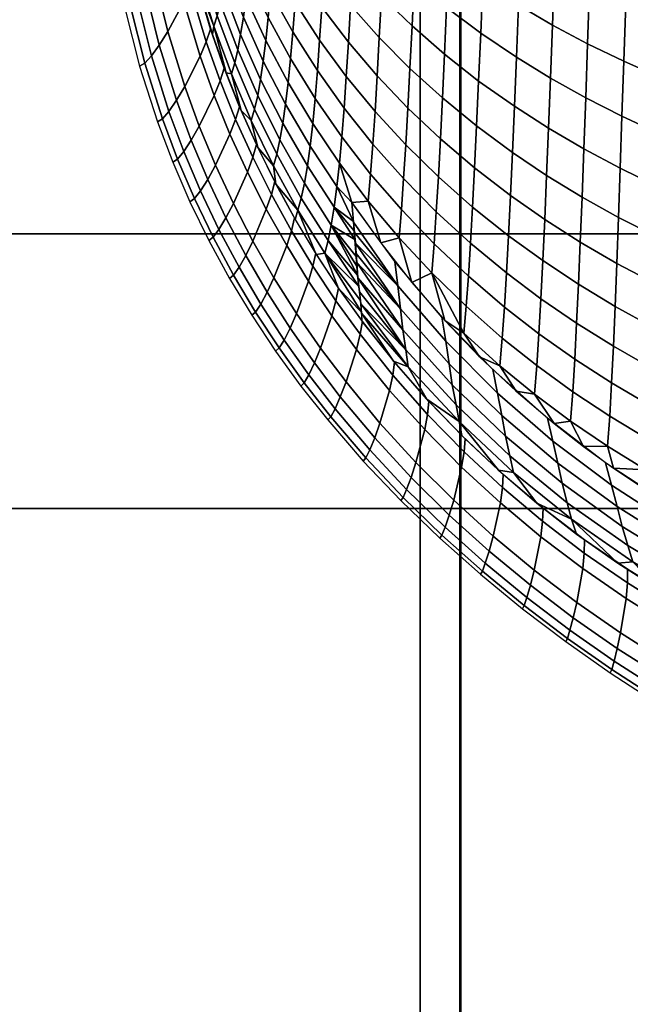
# Model space of a CAD drawing. Header units: millimetres. Extents: x 422 to 799, y -530 to 0.
# Tile 446 of 656: x 555 to 573, y -343 to -314. Entities that reach past the tile are written whole.
import ezdxf

# ---------------------------------------------------------------- set-up
doc = ezdxf.new("R2010")
doc.units = ezdxf.units.MM
doc.header["$MEASUREMENT"] = 0
for name, color, linetype in [('Coperchio', 4, 'Continuous'), ('sanitari', 7, 'Continuous'), ('Sifone', 11, 'Continuous')]:
    doc.layers.add(name, color=color, linetype=linetype)

msp = doc.modelspace()

# ---------------------------------------------------------------- meshes
at = {"layer": 'Coperchio'}
mesh = msp.add_polyface(dxfattribs=at)
corners = [(550.45, -390.213, 41.103), (548.205, -380.292, 41.142), (550.241, -381.973, 41.155), (546.27, -378.493, 41.13), (568.401, -353.76, 41.517), (542.46, -353.756, 41.204), (542.457, -312.979, 41.346), (568.4, -312.981, 41.724), (581.372, -353.76, 41.597), (581.371, -312.982, 41.817), (594.342, -353.761, 41.633), (594.342, -312.982, 41.859), (607.311, -353.761, 41.64), (607.311, -312.982, 41.868), (581.372, -374.15, 41.447), (568.401, -374.149, 41.376), (594.342, -374.15, 41.48), (607.311, -374.15, 41.487), (549.105, -374.146, 41.191), (544.443, -376.581, 41.118), (548.205, -380.292, 41.142), (546.27, -378.493, 41.13), (542.727, -374.566, 41.107), (552.371, -383.529, 41.167), (550.241, -381.973, 41.155), (554.585, -384.96, 41.18), (556.874, -386.263, 41.192), (574.223, -392.207, 41.264), (610.846, -359.054, 41.603), (589.852, -394.09, 41.299), (610.846, -341.332, 41.721), (610.846, -305.888, 41.896), (610.846, -323.61, 41.818), (564.089, -389.444, 41.227), (561.635, -388.501, 41.215), (569.106, -391.014, 41.247), (610.846, -376.776, 41.466), (584.617, -393.69, 41.29), (600.346, -394.448, 41.307), (559.227, -387.443, 41.204), (568.431, -353.735, 37.617), (568.436, -312.966, 37.824), (542.53, -312.968, 37.447), (542.52, -353.739, 37.305), (581.388, -353.734, 37.697), (581.39, -312.966, 37.918), (594.347, -353.734, 37.733), (594.348, -312.965, 37.959), (607.311, -353.734, 37.74), (607.312, -312.966, 37.968), (581.387, -374.118, 37.547), (568.428, -374.119, 37.476), (594.347, -374.118, 37.58), (607.311, -374.118, 37.588), (549.003, -374.123, 37.289), (544.45, -376.513, 37.218), (546.274, -378.428, 37.23), (548.207, -380.231, 37.243), (550.24, -381.915, 37.255), (552.369, -383.475, 37.267), (554.581, -384.908, 37.28), (610.847, -340.64, 37.825), (589.849, -394.054, 37.399), (600.344, -394.411, 37.407), (610.847, -304.76, 38.001), (610.847, -322.7, 37.923), (610.847, -376.52, 37.568), (610.847, -358.581, 37.706), (607.346, -394.459, 37.409), (574.218, -392.168, 37.364), (556.869, -386.214, 37.292), (564.083, -389.401, 37.327), (569.1, -390.974, 37.347), (584.613, -393.653, 37.39), (595.095, -394.292, 37.404), (559.222, -387.396, 37.304)]
mesh.append_faces([[corners[k] for k in face] for face in [(0, 1, 2, 2), (0, 3, 1, 1), (4, 5, 6, 7), (8, 4, 7, 9), (10, 8, 9, 11), (12, 10, 11, 13), (14, 15, 4, 8), (16, 14, 8, 10), (17, 16, 10, 12), (5, 18, 19, 19), (20, 21, 18, 18), (19, 18, 21, 21), (22, 5, 19, 19), (18, 23, 24, 24), (23, 18, 25, 25), (24, 20, 18, 18), (4, 15, 18, 5), (26, 25, 18, 18), (27, 15, 14, 14), (17, 12, 28, 28), (16, 29, 14, 14), (30, 12, 13, 13), (13, 31, 32, 32), (12, 30, 28, 28), (30, 13, 32, 32), (33, 34, 15, 15), (35, 33, 15, 15), (28, 36, 17, 17), (29, 37, 14, 14), (17, 38, 16, 16), (18, 15, 26, 26), (26, 15, 39, 39), (40, 41, 42, 43), (44, 45, 41, 40), (46, 47, 45, 44), (48, 49, 47, 46), (50, 44, 40, 51), (52, 46, 44, 50), (53, 48, 46, 52), (54, 43, 55, 55), (56, 54, 55, 55), (54, 57, 58, 58), (58, 59, 54, 54), (57, 54, 56, 56), (40, 43, 54, 51), (59, 60, 54, 54), (61, 49, 48, 48), (50, 62, 52, 52), (52, 63, 53, 53), (64, 49, 65, 65), (66, 67, 53, 53), (48, 67, 61, 61), (68, 66, 53, 53), (49, 61, 65, 65), (67, 48, 53, 53), (69, 50, 51, 51), (51, 54, 70, 70), (71, 72, 51, 51), (73, 62, 50, 50), (62, 74, 52, 52), (75, 51, 70, 70), (70, 54, 60, 60)]])
at = {"layer": 'sanitari'}
mesh = msp.add_polyface(dxfattribs=at)
corners = [(551.76, -359.84, -13.253), (522.227, -359.84, -13.253), (522.227, -391.41, -13.253), (551.76, -391.41, -13.253), (551.76, -328.271, -13.253), (522.227, -328.271, -13.253), (551.76, -296.702, -13.253), (522.227, -296.702, -13.253), (551.76, -265.132, -13.253), (522.227, -265.132, -13.253), (581.293, -359.84, -13.253), (581.293, -391.41, -13.253), (581.293, -328.271, -13.253), (581.293, -296.702, -13.253), (581.293, -265.132, -13.253), (610.825, -359.84, -13.253), (610.825, -391.41, -13.253), (610.825, -328.271, -13.253), (610.825, -296.702, -13.253), (610.825, -265.132, -13.253), (640.358, -359.84, -13.253), (640.358, -391.41, -13.253), (640.358, -328.271, -13.253), (640.358, -296.702, -13.253), (640.358, -265.132, -13.253), (567.221, -288.077, -279.641), (545.417, -288.077, -279.641), (545.417, -256.069, -278.49), (567.221, -256.069, -278.49), (567.221, -320.086, -280.792), (545.417, -320.086, -280.792), (567.221, -352.095, -281.943), (545.417, -352.095, -281.943), (567.221, -384.103, -283.095), (545.417, -384.103, -283.095), (589.024, -288.077, -279.641), (589.024, -256.069, -278.49), (589.024, -320.086, -280.792), (589.024, -352.095, -281.943), (589.024, -384.103, -283.095), (610.827, -288.077, -279.641), (610.827, -256.069, -278.49), (610.827, -320.086, -280.792), (610.827, -352.095, -281.943), (610.827, -384.103, -283.095), (632.63, -288.077, -279.641), (632.63, -256.069, -278.49), (632.63, -320.086, -280.792), (632.63, -352.095, -281.943), (632.63, -384.103, -283.095), (654.433, -288.077, -279.641), (654.433, -256.069, -278.49), (654.433, -320.086, -280.792), (526.69, -317.343, -280.694), (526.297, -311.191, -280.472), (528.363, -338.594, -281.458), (528.094, -335.594, -281.35), (530.074, -355.178, -282.054), (529.142, -346.648, -281.748), (532.334, -371.851, -282.654), (531.716, -367.775, -282.507), (531.143, -363.693, -282.361), (525.94, -305.036, -280.251), (524.515, -271.306, -279.038), (533.291, -377.572, -282.86), (532.96, -375.667, -282.791), (532.641, -373.76, -282.723), (533.636, -379.474, -282.928), (534.534, -384.072, -283.093), (534.757, -385.133, -283.132), (535.069, -386.561, -283.183), (534.426, -383.54, -283.074), (534.318, -383.009, -283.055), (534.143, -382.126, -283.023), (533.971, -381.243, -282.992)]
mesh.append_faces([[corners[k] for k in face] for face in [(0, 1, 2, 3), (4, 5, 1, 0), (6, 7, 5, 4), (8, 9, 7, 6), (10, 0, 3, 11), (12, 4, 0, 10), (13, 6, 4, 12), (14, 8, 6, 13), (15, 10, 11, 16), (17, 12, 10, 15), (18, 13, 12, 17), (19, 14, 13, 18), (20, 15, 16, 21), (22, 17, 15, 20), (23, 18, 17, 22), (24, 19, 18, 23), (25, 26, 27, 28), (29, 30, 26, 25), (31, 32, 30, 29), (33, 34, 32, 31), (35, 25, 28, 36), (37, 29, 25, 35), (38, 31, 29, 37), (39, 33, 31, 38), (40, 35, 36, 41), (42, 37, 35, 40), (43, 38, 37, 42), (44, 39, 38, 43), (45, 40, 41, 46), (47, 42, 40, 45), (48, 43, 42, 47), (49, 44, 43, 48), (50, 45, 46, 51), (52, 47, 45, 50), (53, 54, 30, 30), (55, 56, 30, 30), (57, 58, 32, 32), (59, 60, 32, 32), (60, 61, 32, 32), (30, 62, 26, 26), (26, 63, 27, 27), (34, 64, 65, 65), (65, 66, 34, 34), (34, 67, 64, 64), (32, 34, 59, 59), (55, 30, 32, 32), (68, 34, 69, 69), (70, 69, 34, 34), (34, 68, 71, 71), (71, 72, 34, 34), (73, 34, 72, 72), (34, 73, 74, 74), (67, 34, 74, 74)]])
at = {"layer": 'Sifone', "color": 150}
mesh = msp.add_polyface(dxfattribs=at)
corners = [(581.693, -311.213, -327.666), (582.945, -311.433, -327.962), (582.968, -310.054, -329.383), (581.719, -309.841, -329.081), (580.458, -310.967, -327.323), (580.487, -309.603, -328.733), (579.243, -310.695, -326.934), (579.275, -309.342, -328.34), (578.046, -310.397, -326.501), (578.081, -309.055, -327.9), (576.871, -310.074, -326.023), (576.908, -308.744, -327.416), (581.668, -312.551, -326.219), (582.923, -312.779, -326.51), (580.43, -312.296, -325.882), (579.212, -312.015, -325.5), (578.012, -311.706, -325.073), (576.834, -311.369, -324.602), (575.68, -311.005, -324.089), (575.719, -309.723, -325.503), (574.551, -310.613, -323.535), (574.592, -309.346, -324.94), (573.45, -310.192, -322.94), (573.493, -308.941, -324.337), (581.644, -313.855, -324.743), (582.903, -314.091, -325.028), (580.404, -313.591, -324.412), (579.182, -313.299, -324.036), (577.98, -312.979, -323.617), (576.799, -312.63, -323.154), (575.643, -312.252, -322.649), (574.512, -311.844, -322.104), (573.409, -311.407, -321.518), (572.335, -310.939, -320.895), (572.378, -309.742, -322.306), (571.292, -310.441, -320.233), (571.336, -309.262, -321.633), (581.611, -315.807, -322.398), (582.874, -316.054, -322.674), (580.365, -315.529, -322.078), (579.139, -315.221, -321.715), (577.932, -314.882, -321.308), (576.748, -314.513, -320.859), (575.588, -314.113, -320.369), (574.454, -313.682, -319.839), (573.348, -313.219, -319.27), (572.271, -312.724, -318.664), (571.226, -312.196, -318.022), (581.58, -317.674, -319.986), (582.849, -317.933, -320.25), (580.33, -317.382, -319.679), (579.099, -317.057, -319.329), (577.888, -316.7, -318.937), (576.7, -316.311, -318.504), (575.536, -315.888, -318.031), (574.399, -315.432, -317.519), (573.289, -314.943, -316.97), (572.211, -314.421, -316.384), (571.164, -313.864, -315.764), (575.487, -317.576, -315.636), (576.655, -318.022, -316.09), (574.347, -317.096, -315.145), (573.234, -316.581, -314.618), (572.153, -316.03, -314.056), (571.104, -315.444, -313.461), (572.098, -317.553, -311.68), (573.182, -318.131, -312.216), (571.046, -316.937, -311.113)]
mesh.append_faces([[corners[k] for k in face] for face in [(0, 1, 2, 3), (4, 0, 3, 5), (6, 4, 5, 7), (8, 6, 7, 9), (10, 8, 9, 11), (12, 13, 1, 0), (14, 12, 0, 4), (15, 14, 4, 6), (16, 15, 6, 8), (17, 16, 8, 10), (18, 17, 10, 19), (20, 18, 19, 21), (22, 20, 21, 23), (24, 25, 13, 12), (26, 24, 12, 14), (27, 26, 14, 15), (28, 27, 15, 16), (29, 28, 16, 17), (30, 29, 17, 18), (31, 30, 18, 20), (32, 31, 20, 22), (33, 32, 22, 34), (35, 33, 34, 36), (37, 38, 25, 24), (39, 37, 24, 26), (40, 39, 26, 27), (41, 40, 27, 28), (42, 41, 28, 29), (43, 42, 29, 30), (44, 43, 30, 31), (45, 44, 31, 32), (46, 45, 32, 33), (47, 46, 33, 35), (48, 49, 38, 37), (50, 48, 37, 39), (51, 50, 39, 40), (52, 51, 40, 41), (53, 52, 41, 42), (54, 53, 42, 43), (55, 54, 43, 44), (56, 55, 44, 45), (57, 56, 45, 46), (58, 57, 46, 47), (59, 60, 53, 54), (61, 59, 54, 55), (62, 61, 55, 56), (63, 62, 56, 57), (64, 63, 57, 58), (65, 66, 62, 63), (67, 65, 63, 64)]], dxfattribs={"color": 150})
mesh = msp.add_polyface(dxfattribs=at)
corners = [(570.215, -311.636, -317.345), (571.226, -312.196, -318.022), (571.292, -310.441, -320.233), (570.283, -309.911, -319.536), (569.154, -310.987, -316.569), (569.223, -309.297, -318.736), (570.151, -313.273, -315.11), (571.164, -313.864, -315.764), (569.088, -312.589, -314.361), (568.073, -311.864, -313.576), (568.139, -310.298, -315.755), (567.107, -311.097, -312.757), (567.174, -309.569, -314.905), (570.089, -314.822, -312.833), (571.104, -315.444, -313.461), (569.025, -314.103, -312.115), (568.008, -313.341, -311.362), (567.042, -312.537, -310.577), (566.129, -311.691, -309.762), (566.194, -310.289, -311.906), (565.273, -310.803, -308.92), (565.339, -309.441, -311.025), (570.029, -316.284, -310.516), (571.046, -316.937, -311.113), (568.964, -315.53, -309.831), (567.946, -314.732, -309.114), (566.979, -313.89, -308.368), (566.065, -313.005, -307.593), (565.21, -312.078, -306.792), (564.415, -311.11, -305.968), (564.478, -309.875, -308.051), (568.904, -316.869, -307.511), (569.971, -317.658, -308.158), (567.885, -316.035, -306.835), (566.917, -315.156, -306.13), (566.003, -314.233, -305.399), (565.147, -313.268, -304.644), (564.352, -312.261, -303.868), (563.621, -311.215, -303.071), (563.684, -310.103, -305.121), (562.957, -310.131, -302.257), (563.021, -309.059, -304.256), (567.824, -317.251, -304.523), (568.845, -318.121, -305.156), (566.855, -316.336, -303.864), (565.941, -315.376, -303.181), (565.084, -314.373, -302.476), (564.289, -313.328, -301.751), (563.558, -312.244, -301.007), (562.894, -311.122, -300.248), (565.878, -316.435, -300.938), (566.793, -317.431, -301.57), (565.021, -315.396, -300.286), (564.225, -314.315, -299.616), (563.494, -313.193, -298.929), (562.83, -312.035, -298.229), (564.956, -316.336, -298.075), (565.813, -317.41, -298.67), (564.16, -315.22, -297.462), (563.428, -314.064, -296.836), (562.764, -312.871, -296.196), (564.092, -316.047, -295.288), (564.888, -317.196, -295.84), (563.36, -314.859, -294.724), (564.02, -316.796, -293.092), (564.817, -317.974, -293.58), (563.289, -315.577, -292.591), (563.213, -316.221, -290.436), (563.944, -317.467, -290.87), (563.131, -316.791, -288.255), (563.863, -318.06, -288.623)]
mesh.append_faces([[corners[k] for k in face] for face in [(0, 1, 2, 3), (4, 0, 3, 5), (6, 7, 1, 0), (8, 6, 0, 4), (9, 8, 4, 10), (11, 9, 10, 12), (13, 14, 7, 6), (15, 13, 6, 8), (16, 15, 8, 9), (17, 16, 9, 11), (18, 17, 11, 19), (20, 18, 19, 21), (22, 23, 14, 13), (24, 22, 13, 15), (25, 24, 15, 16), (26, 25, 16, 17), (27, 26, 17, 18), (28, 27, 18, 20), (29, 28, 20, 30), (31, 32, 22, 24), (33, 31, 24, 25), (34, 33, 25, 26), (35, 34, 26, 27), (36, 35, 27, 28), (37, 36, 28, 29), (38, 37, 29, 39), (40, 38, 39, 41), (42, 43, 31, 33), (44, 42, 33, 34), (45, 44, 34, 35), (46, 45, 35, 36), (47, 46, 36, 37), (48, 47, 37, 38), (49, 48, 38, 40), (50, 51, 44, 45), (52, 50, 45, 46), (53, 52, 46, 47), (54, 53, 47, 48), (55, 54, 48, 49), (56, 57, 50, 52), (58, 56, 52, 53), (59, 58, 53, 54), (60, 59, 54, 55), (61, 62, 56, 58), (63, 61, 58, 59), (64, 65, 62, 61), (66, 64, 61, 63), (67, 68, 64, 66), (69, 70, 68, 67)]], dxfattribs={"color": 150})
mesh = msp.add_polyface(dxfattribs=at)
corners = [(562.696, -313.633, -294.148), (563.36, -314.859, -294.724), (563.428, -314.064, -296.836), (562.764, -312.871, -296.196), (562.101, -312.373, -293.563), (562.169, -311.643, -295.546), (562.624, -314.322, -292.082), (563.289, -315.577, -292.591), (562.029, -313.032, -291.563), (562.548, -314.939, -289.993), (563.213, -316.221, -290.436), (561.954, -313.623, -289.542), (561.43, -312.277, -289.086), (561.506, -311.712, -291.038), (562.468, -315.485, -287.879), (563.131, -316.791, -288.255), (561.873, -314.146, -287.497), (561.35, -312.777, -287.109), (562.381, -315.961, -285.737), (563.044, -317.287, -286.046), (561.787, -314.603, -285.423), (561.265, -313.214, -285.103), (562.289, -316.367, -283.566), (562.951, -317.71, -283.808), (561.696, -314.992, -283.318), (561.175, -313.588, -283.065), (560.727, -312.158, -282.808), (560.816, -311.8, -284.779), (561.598, -315.314, -281.18), (562.19, -316.702, -281.363), (561.078, -313.897, -280.992), (560.632, -312.455, -280.8), (561.888, -316.411, -279.595), (562.381, -317.516, -279.595), (561.44, -315.288, -279.595), (560.534, -312.454, -279.595), (561.038, -314.147, -279.595), (558.596, -313.314, -257.621), (558.276, -311.606, -257.622), (558.113, -311.685, -254.463), (558.438, -313.398, -254.462), (559.018, -315, -257.621), (558.864, -315.088, -254.461), (559.541, -316.658, -257.62), (559.394, -316.75, -254.46), (559.217, -314.784, -260.77), (558.801, -313.104, -260.77), (559.734, -316.436, -260.769), (559.451, -314.46, -263.906), (559.041, -312.788, -263.907), (559.961, -316.104, -263.906), (560.4, -317.293, -263.906), (560.179, -317.631, -260.769), (559.703, -314.057, -267.034), (559.3, -312.395, -267.035), (560.206, -315.693, -267.034), (560.638, -316.877, -267.034), (560.181, -313.167, -273.295), (559.791, -311.523, -273.295), (560.668, -314.785, -273.295), (561.087, -315.957, -273.295), (561.556, -317.11, -273.295), (561.122, -318.041, -267.034), (560.849, -314.359, -276.44), (560.37, -312.749, -276.44), (561.262, -315.526, -276.44), (561.724, -316.675, -276.44), (560.979, -313.989, -279.595), (560.507, -312.384, -279.595), (561.385, -315.152, -279.595), (561.84, -316.297, -279.595), (562.342, -317.422, -279.595), (562.233, -317.803, -276.44)]
mesh.append_faces([[corners[k] for k in face] for face in [(0, 1, 2, 3), (4, 0, 3, 5), (6, 7, 1, 0), (8, 6, 0, 4), (9, 10, 7, 6), (11, 9, 6, 8), (12, 11, 8, 13), (14, 15, 10, 9), (16, 14, 9, 11), (17, 16, 11, 12), (18, 19, 15, 14), (20, 18, 14, 16), (21, 20, 16, 17), (22, 23, 19, 18), (24, 22, 18, 20), (25, 24, 20, 21), (26, 25, 21, 27), (28, 29, 22, 24), (30, 28, 24, 25), (31, 30, 25, 26), (32, 33, 29, 29), (34, 28, 30, 30), (31, 35, 30, 30), (36, 30, 35, 35), (30, 36, 34, 34), (32, 28, 34, 34), (32, 29, 28, 28), (37, 38, 39, 40), (41, 37, 40, 42), (43, 41, 42, 44), (45, 46, 37, 41), (47, 45, 41, 43), (48, 49, 46, 45), (50, 48, 45, 47), (51, 50, 47, 52), (53, 54, 49, 48), (55, 53, 48, 50), (56, 55, 50, 51), (57, 58, 54, 53), (59, 57, 53, 55), (60, 59, 55, 56), (61, 60, 56, 62), (63, 64, 57, 59), (65, 63, 59, 60), (66, 65, 60, 61), (67, 68, 64, 63), (69, 67, 63, 65), (70, 69, 65, 66), (71, 70, 66, 72)]], dxfattribs={"color": 150})
mesh = msp.add_polyface(dxfattribs=at)
corners = [(567.871, -322.572, -292.155), (566.467, -320.907, -292.055), (566.555, -321.636, -290.059), (567.982, -323.288, -290.142), (565.314, -320.667, -287.645), (565.332, -320.94, -286.751), (566.638, -322.321, -287.997), (565.291, -320.366, -288.578), (565.236, -319.735, -290.388), (565.264, -320.049, -289.506), (565.188, -319.146, -291.949), (565.413, -321.813, -283.645), (566.793, -323.546, -283.694), (565.362, -321.394, -285.144), (566.705, -322.948, -285.863), (569.971, -317.658, -308.158), (570.99, -318.342, -308.723), (571.046, -316.937, -311.113), (570.029, -316.284, -310.516), (569.914, -318.944, -305.762), (570.934, -319.658, -306.29), (568.845, -318.121, -305.156), (568.904, -316.869, -307.511), (569.856, -320.141, -303.327), (570.879, -320.884, -303.816), (568.785, -319.285, -302.766), (567.763, -318.381, -302.18), (567.824, -317.251, -304.523), (566.793, -317.431, -301.57), (566.855, -316.336, -303.864), (569.796, -321.249, -300.854), (570.821, -322.02, -301.302), (568.724, -320.36, -300.342), (567.7, -319.424, -299.806), (566.729, -318.44, -299.248), (565.813, -317.41, -298.67), (565.878, -316.435, -300.938), (568.66, -321.347, -297.883), (569.734, -322.265, -298.345), (567.635, -320.379, -297.4), (566.662, -319.364, -296.897), (565.746, -318.302, -296.377), (564.888, -317.196, -295.84), (564.956, -316.336, -298.075), (567.565, -321.247, -294.963), (568.592, -322.243, -295.391), (566.592, -320.202, -294.517), (565.675, -319.11, -294.056), (564.817, -317.974, -293.58), (566.972, -321.534, -292.092), (566.047, -320.357, -292.021), (565.188, -319.146, -291.949), (564.741, -318.672, -291.295), (567.957, -322.667, -292.16), (568.52, -323.048, -292.866), (565.234, -319.718, -290.441), (565.475, -322.418, -281.07), (565.449, -322.07, -282.661), (564.377, -320.662, -281.879), (565.337, -321.044, -286.393), (565.316, -320.757, -287.358), (564.571, -319.828, -286.642), (564.477, -320.285, -284.274), (565.393, -321.65, -284.24), (565.356, -321.316, -285.424), (564.659, -319.29, -288.982), (565.257, -319.991, -289.681), (565.278, -320.255, -288.914), (564.786, -321.712, -279.595)]
mesh.append_faces([[corners[k] for k in face] for face in [(0, 1, 2, 3), (4, 5, 6, 6), (4, 6, 7, 7), (8, 9, 2, 2), (2, 9, 7, 7), (8, 2, 1, 10), (11, 12, 13, 13), (14, 5, 13, 13), (2, 7, 6, 6), (15, 16, 17, 18), (19, 20, 16, 15), (21, 19, 15, 22), (23, 24, 20, 19), (25, 23, 19, 21), (26, 25, 21, 27), (28, 26, 27, 29), (30, 31, 24, 23), (32, 30, 23, 25), (33, 32, 25, 26), (34, 33, 26, 28), (35, 34, 28, 36), (37, 38, 30, 32), (39, 37, 32, 33), (40, 39, 33, 34), (41, 40, 34, 35), (42, 41, 35, 43), (44, 45, 37, 39), (46, 44, 39, 40), (47, 46, 40, 41), (48, 47, 41, 42), (46, 49, 44, 44), (50, 46, 47, 47), (48, 51, 47, 47), (50, 47, 51, 51), (52, 51, 48, 48), (49, 46, 50, 50), (53, 54, 44, 44), (53, 44, 49, 49), (51, 52, 55, 55), (56, 57, 58, 58), (59, 60, 61, 61), (62, 63, 64, 64), (64, 59, 61, 61), (55, 65, 66, 66), (67, 66, 65, 65), (67, 61, 60, 60), (65, 61, 67, 67), (62, 58, 63, 63), (58, 57, 63, 63), (58, 68, 56, 56)]], dxfattribs={"color": 150})
mesh = msp.add_polyface(dxfattribs=at)
corners = [(581.553, -319.454, -317.507), (582.827, -319.725, -317.758), (582.849, -317.933, -320.25), (581.58, -317.674, -319.986), (580.298, -319.148, -317.215), (580.33, -317.382, -319.679), (579.063, -318.808, -316.88), (579.099, -317.057, -319.329), (577.848, -318.432, -316.505), (577.888, -316.7, -318.937), (576.655, -318.022, -316.09), (576.7, -316.311, -318.504), (581.529, -321.147, -314.962), (582.807, -321.43, -315.197), (580.269, -320.827, -314.685), (579.029, -320.47, -314.368), (577.809, -320.076, -314.012), (576.613, -319.646, -313.617), (575.441, -319.178, -313.185), (575.487, -317.576, -315.636), (574.297, -318.673, -312.718), (574.347, -317.096, -315.145), (573.182, -318.131, -312.216), (573.234, -316.581, -314.618), (581.507, -322.75, -312.35), (582.79, -323.044, -312.569), (580.242, -322.417, -312.091), (578.997, -322.044, -311.794), (577.773, -321.632, -311.459), (576.573, -321.18, -311.087), (575.397, -320.69, -310.68), (574.249, -320.161, -310.239), (573.131, -319.594, -309.764), (572.044, -318.987, -309.259), (572.098, -317.553, -311.68), (570.99, -318.342, -308.723), (571.046, -316.937, -311.113), (581.485, -324.26, -309.674), (582.773, -324.565, -309.876), (580.216, -323.914, -309.435), (578.966, -323.525, -309.159), (577.738, -323.096, -308.847), (576.533, -322.624, -308.501), (575.354, -322.112, -308.121), (574.203, -321.559, -307.708), (573.081, -320.966, -307.265), (571.991, -320.332, -306.792), (570.934, -319.658, -306.29), (580.19, -325.315, -306.718), (581.465, -325.675, -306.936), (578.936, -324.912, -306.465), (577.703, -324.465, -306.179), (576.494, -323.975, -305.86), (575.311, -323.441, -305.509), (574.156, -322.865, -305.128), (573.031, -322.247, -304.718), (571.938, -321.586, -304.28), (570.879, -320.884, -303.816), (575.267, -324.675, -302.847), (576.454, -325.229, -303.166), (574.108, -324.077, -302.5), (572.979, -323.434, -302.126), (571.883, -322.749, -301.726), (570.821, -322.02, -301.302), (572.925, -324.527, -299.489), (574.058, -325.191, -299.825), (571.826, -323.817, -299.13), (571.766, -324.789, -296.493), (572.868, -325.521, -296.81)]
mesh.append_faces([[corners[k] for k in face] for face in [(0, 1, 2, 3), (4, 0, 3, 5), (6, 4, 5, 7), (8, 6, 7, 9), (10, 8, 9, 11), (12, 13, 1, 0), (14, 12, 0, 4), (15, 14, 4, 6), (16, 15, 6, 8), (17, 16, 8, 10), (18, 17, 10, 19), (20, 18, 19, 21), (22, 20, 21, 23), (24, 25, 13, 12), (26, 24, 12, 14), (27, 26, 14, 15), (28, 27, 15, 16), (29, 28, 16, 17), (30, 29, 17, 18), (31, 30, 18, 20), (32, 31, 20, 22), (33, 32, 22, 34), (35, 33, 34, 36), (37, 38, 25, 24), (39, 37, 24, 26), (40, 39, 26, 27), (41, 40, 27, 28), (42, 41, 28, 29), (43, 42, 29, 30), (44, 43, 30, 31), (45, 44, 31, 32), (46, 45, 32, 33), (47, 46, 33, 35), (48, 49, 37, 39), (50, 48, 39, 40), (51, 50, 40, 41), (52, 51, 41, 42), (53, 52, 42, 43), (54, 53, 43, 44), (55, 54, 44, 45), (56, 55, 45, 46), (57, 56, 46, 47), (58, 59, 52, 53), (60, 58, 53, 54), (61, 60, 54, 55), (62, 61, 55, 56), (63, 62, 56, 57), (64, 65, 60, 61), (66, 64, 61, 62), (67, 68, 64, 66)]], dxfattribs={"color": 150})
mesh = msp.add_polyface(dxfattribs=at)
corners = [(563.944, -317.467, -290.87), (564.741, -318.672, -291.295), (564.817, -317.974, -293.58), (564.02, -316.796, -293.092), (563.863, -318.06, -288.623), (564.659, -319.29, -288.982), (563.775, -318.577, -286.348), (564.571, -319.828, -286.642), (563.044, -317.287, -286.046), (563.131, -316.791, -288.255), (563.681, -319.017, -284.045), (564.477, -320.285, -284.274), (562.951, -317.71, -283.808), (563.581, -319.38, -281.713), (564.377, -320.662, -281.879), (562.851, -318.059, -281.541), (562.19, -316.702, -281.363), (562.289, -316.367, -283.566), (565.234, -319.718, -290.441), (565.356, -321.316, -285.424), (563.499, -319.662, -279.595), (564.122, -320.7, -279.595), (564.786, -321.712, -279.595), (562.918, -318.6, -279.595), (562.381, -317.516, -279.595), (559.992, -317.857, -257.62), (559.541, -316.658, -257.62), (559.394, -316.75, -254.46), (559.849, -317.951, -254.46), (560.497, -319.034, -257.62), (560.36, -319.129, -254.46), (561.054, -320.187, -257.62), (560.923, -320.284, -254.46), (561.662, -321.314, -257.62), (561.539, -321.413, -254.46), (562.319, -322.415, -257.621), (562.203, -322.513, -254.461), (560.179, -317.631, -260.769), (559.734, -316.436, -260.769), (560.678, -318.804, -260.769), (561.228, -319.955, -260.769), (561.828, -321.08, -260.77), (562.476, -322.179, -260.77), (560.892, -318.463, -263.906), (560.4, -317.293, -263.906), (561.434, -319.609, -263.906), (562.025, -320.731, -263.906), (562.664, -321.827, -263.906), (561.122, -318.041, -267.034), (560.638, -316.877, -267.034), (561.656, -319.183, -267.034), (562.238, -320.301, -267.034), (562.867, -321.393, -267.034), (562.073, -318.242, -273.295), (561.556, -317.11, -273.295), (562.637, -319.352, -273.295), (563.246, -320.437, -273.295), (563.898, -321.496, -273.295), (563.54, -322.458, -267.035), (562.233, -317.803, -276.44), (561.724, -316.675, -276.44), (562.788, -318.909, -276.44), (563.387, -319.991, -276.44), (564.029, -321.048, -276.44), (564.712, -322.077, -276.44), (564.592, -322.527, -273.295), (562.889, -318.525, -279.595), (562.342, -317.422, -279.595), (563.479, -319.606, -279.595), (564.111, -320.661, -279.595), (564.785, -321.689, -279.595)]
mesh.append_faces([[corners[k] for k in face] for face in [(0, 1, 2, 3), (4, 5, 1, 0), (6, 7, 5, 4), (8, 6, 4, 9), (10, 11, 7, 6), (12, 10, 6, 8), (13, 14, 11, 10), (15, 13, 10, 12), (16, 15, 12, 17), (5, 18, 1, 1), (11, 19, 7, 7), (20, 21, 13, 13), (14, 13, 21, 21), (14, 21, 22, 22), (23, 13, 15, 15), (16, 24, 15, 15), (23, 15, 24, 24), (23, 20, 13, 13), (25, 26, 27, 28), (29, 25, 28, 30), (31, 29, 30, 32), (33, 31, 32, 34), (35, 33, 34, 36), (37, 38, 26, 25), (39, 37, 25, 29), (40, 39, 29, 31), (41, 40, 31, 33), (42, 41, 33, 35), (43, 44, 37, 39), (45, 43, 39, 40), (46, 45, 40, 41), (47, 46, 41, 42), (48, 49, 44, 43), (50, 48, 43, 45), (51, 50, 45, 46), (52, 51, 46, 47), (53, 54, 48, 50), (55, 53, 50, 51), (56, 55, 51, 52), (57, 56, 52, 58), (59, 60, 54, 53), (61, 59, 53, 55), (62, 61, 55, 56), (63, 62, 56, 57), (64, 63, 57, 65), (66, 67, 59, 61), (68, 66, 61, 62), (69, 68, 62, 63), (70, 69, 63, 64)]], dxfattribs={"color": 150})
mesh = msp.add_polyface(dxfattribs=at)
corners = [(568.29, -325.178, -283.733), (566.793, -323.546, -283.694), (566.864, -324.046, -281.629), (568.381, -325.676, -281.656), (568.178, -324.584, -285.916), (566.705, -322.948, -285.863), (568.089, -323.963, -288.065), (566.638, -322.321, -287.997), (569.652, -325.497, -288.125), (569.764, -326.11, -285.963), (567.982, -323.288, -290.142), (566.555, -321.636, -290.059), (569.523, -324.834, -290.217), (569.391, -324.132, -292.246), (567.871, -322.572, -292.155), (566.426, -323.88, -279.595), (567.418, -325.013, -279.595), (565.487, -322.7, -279.595), (565.469, -322.45, -280.911), (565.451, -322.169, -282.237), (565.413, -321.813, -283.645), (565.362, -321.394, -285.144), (565.332, -320.94, -286.751), (570.762, -323.063, -298.748), (571.826, -323.817, -299.13), (571.883, -322.749, -301.726), (570.821, -322.02, -301.302), (569.734, -322.265, -298.345), (569.796, -321.249, -300.854), (570.699, -324.011, -296.156), (571.766, -324.789, -296.493), (569.669, -323.189, -295.799), (568.592, -322.243, -295.391), (568.66, -321.347, -297.883), (570.631, -324.864, -293.527), (571.701, -325.664, -293.819), (569.599, -324.019, -293.219), (568.52, -323.048, -292.866), (567.565, -321.247, -294.963), (568.994, -323.746, -292.224), (570.082, -324.771, -292.283), (571.217, -325.74, -292.335), (567.957, -322.667, -292.16), (565.491, -322.697, -279.595), (565.475, -322.418, -281.07), (564.786, -321.712, -279.595), (563.022, -323.485, -257.621), (562.319, -322.415, -257.621), (562.203, -322.513, -254.461), (562.914, -323.584, -254.461), (563.768, -324.526, -257.621), (563.67, -324.623, -254.462), (563.17, -323.249, -260.77), (562.476, -322.179, -260.77), (563.907, -324.288, -260.771), (564.686, -325.297, -260.771), (564.557, -325.535, -257.622), (563.348, -322.895, -263.907), (562.664, -321.827, -263.906), (564.075, -323.933, -263.907), (564.843, -324.941, -263.907), (563.54, -322.458, -267.035), (562.867, -321.393, -267.034), (564.256, -323.494, -267.035), (565.014, -324.5, -267.035), (564.592, -322.527, -273.295), (563.898, -321.496, -273.295), (565.327, -323.529, -273.295), (566.312, -324.749, -273.295), (566.025, -325.724, -267.035), (565.437, -323.078, -276.44), (564.712, -322.077, -276.44), (566.408, -324.297, -276.44), (565.499, -322.689, -279.595), (564.785, -321.689, -279.595), (566.459, -323.908, -279.595), (567.48, -325.078, -279.595), (567.441, -325.466, -276.44)]
mesh.append_faces([[corners[k] for k in face] for face in [(0, 1, 2, 3), (4, 5, 1, 0), (6, 7, 5, 4), (8, 6, 4, 9), (10, 11, 7, 6), (12, 10, 6, 8), (13, 14, 10, 12), (15, 16, 2, 2), (17, 15, 18, 18), (16, 3, 2, 2), (19, 18, 2, 2), (18, 15, 2, 2), (1, 19, 2, 2), (19, 1, 20, 20), (5, 21, 1, 1), (7, 22, 5, 5), (23, 24, 25, 26), (27, 23, 26, 28), (29, 30, 24, 23), (31, 29, 23, 27), (32, 31, 27, 33), (34, 35, 30, 29), (36, 34, 29, 31), (37, 36, 31, 32), (38, 37, 32, 32), (37, 39, 36, 36), (40, 36, 39, 39), (34, 36, 40, 40), (40, 41, 34, 34), (42, 39, 37, 37), (43, 44, 45, 45), (46, 47, 48, 49), (50, 46, 49, 51), (52, 53, 47, 46), (54, 52, 46, 50), (55, 54, 50, 56), (57, 58, 53, 52), (59, 57, 52, 54), (60, 59, 54, 55), (61, 62, 58, 57), (63, 61, 57, 59), (64, 63, 59, 60), (65, 66, 61, 63), (67, 65, 63, 64), (68, 67, 64, 69), (70, 71, 65, 67), (72, 70, 67, 68), (73, 74, 71, 70), (75, 73, 70, 72), (76, 75, 72, 77)]], dxfattribs={"color": 150})
mesh = msp.add_polyface(dxfattribs=at)
corners = [(569.896, -326.697, -283.768), (568.29, -325.178, -283.733), (568.381, -325.676, -281.656), (570.006, -327.193, -281.68), (571.605, -328.098, -283.796), (571.734, -328.589, -281.699), (569.764, -326.11, -285.963), (568.178, -324.584, -285.916), (571.453, -327.519, -286.002), (571.321, -326.916, -288.177), (569.652, -325.497, -288.125), (571.172, -326.265, -290.282), (569.523, -324.834, -290.217), (571.02, -325.579, -292.326), (569.391, -324.132, -292.246), (569.554, -327.132, -279.595), (570.694, -328.112, -279.595), (568.462, -326.098, -279.595), (567.418, -325.013, -279.595), (571.217, -325.74, -292.335), (571.701, -325.664, -293.819), (570.631, -324.864, -293.527), (564.557, -325.535, -257.622), (563.768, -324.526, -257.621), (563.67, -324.623, -254.462), (564.466, -325.631, -254.462), (565.606, -326.762, -257.622), (565.526, -326.856, -254.462), (566.712, -327.938, -257.622), (566.641, -328.03, -254.462), (567.869, -329.063, -257.622), (567.807, -329.155, -254.462), (569.074, -330.139, -257.622), (569.018, -330.23, -254.462), (570.321, -331.165, -257.622), (570.271, -331.258, -254.462), (571.608, -332.142, -257.622), (571.561, -332.237, -254.462), (565.723, -326.524, -260.771), (564.686, -325.297, -260.771), (566.818, -327.7, -260.771), (567.966, -328.826, -260.771), (569.162, -329.901, -260.771), (570.403, -330.924, -260.771), (571.684, -331.897, -260.771), (565.868, -326.167, -263.907), (564.843, -324.941, -263.907), (566.951, -327.342, -263.907), (568.088, -328.466, -263.907), (569.275, -329.539, -263.907), (570.507, -330.559, -263.907), (571.781, -331.527, -263.907), (566.025, -325.724, -267.035), (565.014, -324.5, -267.035), (567.096, -326.898, -267.035), (568.221, -328.02, -267.035), (569.397, -329.09, -267.035), (570.62, -330.106, -267.035), (571.886, -331.069, -267.035), (567.357, -325.919, -273.295), (566.312, -324.749, -273.295), (568.458, -327.038, -273.295), (569.612, -328.102, -273.295), (570.816, -329.111, -273.295), (567.441, -325.466, -276.44), (566.408, -324.297, -276.44), (568.532, -326.583, -276.44), (569.676, -327.646, -276.44), (570.87, -328.651, -276.44), (568.56, -326.195, -279.595), (567.48, -325.078, -279.595), (569.695, -327.256, -279.595), (570.882, -328.26, -279.595)]
mesh.append_faces([[corners[k] for k in face] for face in [(0, 1, 2, 3), (4, 0, 3, 5), (6, 7, 1, 0), (8, 6, 0, 4), (9, 10, 6, 8), (11, 12, 10, 9), (13, 14, 12, 11), (3, 15, 16, 16), (17, 15, 2, 2), (15, 3, 2, 2), (3, 16, 5, 5), (17, 2, 18, 18), (19, 20, 21, 21), (22, 23, 24, 25), (26, 22, 25, 27), (28, 26, 27, 29), (30, 28, 29, 31), (32, 30, 31, 33), (34, 32, 33, 35), (36, 34, 35, 37), (38, 39, 22, 26), (40, 38, 26, 28), (41, 40, 28, 30), (42, 41, 30, 32), (43, 42, 32, 34), (44, 43, 34, 36), (45, 46, 39, 38), (47, 45, 38, 40), (48, 47, 40, 41), (49, 48, 41, 42), (50, 49, 42, 43), (51, 50, 43, 44), (52, 53, 46, 45), (54, 52, 45, 47), (55, 54, 47, 48), (56, 55, 48, 49), (57, 56, 49, 50), (58, 57, 50, 51), (59, 60, 52, 54), (61, 59, 54, 55), (62, 61, 55, 56), (63, 62, 56, 57), (64, 65, 60, 59), (66, 64, 59, 61), (67, 66, 61, 62), (68, 67, 62, 63), (69, 70, 64, 66), (71, 69, 66, 67), (72, 71, 67, 68)]], dxfattribs={"color": 150})
mesh = msp.add_polyface(dxfattribs=at)
corners = [(573.408, -329.37, -283.818), (571.605, -328.098, -283.796), (571.734, -328.589, -281.699), (573.554, -329.856, -281.714), (573.237, -328.802, -286.033), (571.453, -327.519, -286.002), (573.086, -328.21, -288.218), (571.321, -326.916, -288.177), (574.937, -329.373, -288.248), (575.107, -329.952, -286.055), (572.918, -327.574, -290.335), (571.172, -326.265, -290.282), (574.753, -328.754, -290.376), (572.748, -326.905, -292.392), (571.02, -325.579, -292.326), (574.567, -328.104, -292.445), (576.468, -329.17, -292.488), (576.667, -329.801, -290.407), (571.879, -329.035, -279.595), (573.106, -329.899, -279.595), (570.694, -328.112, -279.595), (581.465, -325.675, -306.936), (582.757, -325.989, -307.118), (582.773, -324.565, -309.876), (581.485, -324.26, -309.674), (581.443, -326.989, -304.138), (582.74, -327.313, -304.3), (580.164, -326.618, -303.942), (580.19, -325.315, -306.718), (578.905, -326.201, -303.715), (578.936, -324.912, -306.465), (577.668, -325.738, -303.456), (577.703, -324.465, -306.179), (576.454, -325.229, -303.166), (576.494, -323.975, -305.86), (581.42, -328.2, -301.283), (582.722, -328.533, -301.424), (580.136, -327.819, -301.112), (578.872, -327.388, -300.91), (577.63, -326.91, -300.68), (576.412, -326.384, -300.422), (575.221, -325.811, -300.137), (575.267, -324.675, -302.847), (574.058, -325.191, -299.825), (574.108, -324.077, -302.5), (581.394, -329.305, -298.375), (582.701, -329.645, -298.494), (580.105, -328.913, -298.229), (578.836, -328.471, -298.055), (577.589, -327.978, -297.855), (576.367, -327.436, -297.63), (575.171, -326.846, -297.38), (574.004, -326.207, -297.106), (572.868, -325.521, -296.81), (572.925, -324.527, -299.489), (577.545, -328.94, -294.985), (578.797, -329.445, -295.153), (576.318, -328.384, -294.794), (575.118, -327.777, -294.581), (573.947, -327.121, -294.346), (572.807, -326.416, -294.092), (571.701, -325.664, -293.819), (571.766, -324.789, -296.493), (576.763, -329.318, -292.492), (574.836, -328.267, -292.452), (575.79, -328.81, -292.473), (572.986, -327.073, -292.4), (572.09, -326.424, -292.369), (573.901, -327.688, -292.428), (571.217, -325.74, -292.335), (572.117, -329.202, -279.595), (570.882, -328.26, -279.595), (570.87, -328.651, -276.44), (572.112, -329.598, -276.44)]
mesh.append_faces([[corners[k] for k in face] for face in [(0, 1, 2, 3), (4, 5, 1, 0), (6, 7, 5, 4), (8, 6, 4, 9), (10, 11, 7, 6), (12, 10, 6, 8), (13, 14, 11, 10), (15, 13, 10, 12), (16, 15, 12, 17), (18, 19, 2, 2), (2, 20, 18, 18), (21, 22, 23, 24), (25, 26, 22, 21), (27, 25, 21, 28), (29, 27, 28, 30), (31, 29, 30, 32), (33, 31, 32, 34), (35, 36, 26, 25), (37, 35, 25, 27), (38, 37, 27, 29), (39, 38, 29, 31), (40, 39, 31, 33), (41, 40, 33, 42), (43, 41, 42, 44), (45, 46, 36, 35), (47, 45, 35, 37), (48, 47, 37, 38), (49, 48, 38, 39), (50, 49, 39, 40), (51, 50, 40, 41), (52, 51, 41, 43), (53, 52, 43, 54), (55, 56, 48, 49), (57, 55, 49, 50), (58, 57, 50, 51), (59, 58, 51, 52), (60, 59, 52, 53), (61, 60, 53, 62), (55, 57, 63, 63), (58, 59, 64, 64), (65, 57, 58, 58), (66, 59, 60, 60), (67, 66, 60, 60), (68, 59, 66, 66), (64, 59, 68, 68), (61, 67, 60, 60), (69, 67, 61, 61), (65, 58, 64, 64), (57, 65, 63, 63), (70, 71, 72, 73)]], dxfattribs={"color": 150})
mesh = msp.add_polyface(dxfattribs=at)
corners = [(575.295, -330.508, -283.833), (573.408, -329.37, -283.818), (573.554, -329.856, -281.714), (575.457, -330.986, -281.723), (577.253, -331.509, -283.842), (577.43, -331.976, -281.728), (575.107, -329.952, -286.055), (573.237, -328.802, -286.033), (577.05, -330.966, -286.07), (576.866, -330.402, -288.271), (574.937, -329.373, -288.248), (576.667, -329.801, -290.407), (574.753, -328.754, -290.376), (578.651, -330.709, -290.43), (578.861, -331.292, -288.285), (578.441, -330.098, -292.52), (576.468, -329.17, -292.488), (574.372, -330.701, -279.595), (573.106, -329.899, -279.595), (576.954, -332.091, -279.595), (578.288, -332.693, -279.595), (575.648, -331.427, -279.595), (571.734, -328.589, -281.699), (576.763, -329.318, -292.492), (577.755, -329.79, -292.508), (577.545, -328.94, -294.985), (572.931, -333.068, -257.622), (571.608, -332.142, -257.622), (571.561, -332.237, -254.462), (572.887, -333.169, -254.462), (574.287, -333.945, -257.622), (574.244, -334.053, -254.462), (575.674, -334.77, -257.622), (575.631, -334.889, -254.462), (577.09, -335.544, -257.622), (577.047, -335.675, -254.462), (578.533, -336.265, -257.622), (578.488, -336.411, -254.462), (573.002, -332.818, -260.771), (571.684, -331.897, -260.771), (574.355, -333.686, -260.771), (575.741, -334.5, -260.771), (577.155, -335.26, -260.771), (578.597, -335.966, -260.771), (573.093, -332.441, -263.907), (571.781, -331.527, -263.907), (574.441, -333.3, -263.907), (575.823, -334.103, -263.907), (577.235, -334.85, -263.907), (578.675, -335.539, -263.907), (573.191, -331.975, -267.035), (571.886, -331.069, -267.035), (574.534, -332.825, -267.035), (575.911, -333.616, -267.035), (577.318, -334.349, -267.035), (572.065, -330.062, -273.295), (570.816, -329.111, -273.295), (570.62, -330.106, -267.035), (573.356, -330.954, -273.295), (574.686, -331.785, -273.295), (576.052, -332.554, -273.295), (577.452, -333.26, -273.295), (572.112, -329.598, -276.44), (570.87, -328.651, -276.44), (573.396, -330.483, -276.44), (574.721, -331.306, -276.44), (576.083, -332.065, -276.44), (577.479, -332.758, -276.44), (573.396, -330.082, -279.595), (572.117, -329.202, -279.595), (574.717, -330.897, -279.595), (576.075, -331.646, -279.595), (577.468, -332.327, -279.595)]
mesh.append_faces([[corners[k] for k in face] for face in [(0, 1, 2, 3), (4, 0, 3, 5), (6, 7, 1, 0), (8, 6, 0, 4), (9, 10, 6, 8), (11, 12, 10, 9), (13, 11, 9, 14), (15, 16, 11, 13), (17, 2, 18, 18), (19, 20, 5, 5), (17, 21, 3, 3), (19, 3, 21, 21), (22, 18, 2, 2), (3, 19, 5, 5), (2, 17, 3, 3), (23, 24, 25, 25), (26, 27, 28, 29), (30, 26, 29, 31), (32, 30, 31, 33), (34, 32, 33, 35), (36, 34, 35, 37), (38, 39, 27, 26), (40, 38, 26, 30), (41, 40, 30, 32), (42, 41, 32, 34), (43, 42, 34, 36), (44, 45, 39, 38), (46, 44, 38, 40), (47, 46, 40, 41), (48, 47, 41, 42), (49, 48, 42, 43), (50, 51, 45, 44), (52, 50, 44, 46), (53, 52, 46, 47), (54, 53, 47, 48), (55, 56, 57, 51), (58, 55, 51, 50), (59, 58, 50, 52), (60, 59, 52, 53), (61, 60, 53, 54), (62, 63, 56, 55), (64, 62, 55, 58), (65, 64, 58, 59), (66, 65, 59, 60), (67, 66, 60, 61), (68, 69, 62, 64), (70, 68, 64, 65), (71, 70, 65, 66), (72, 71, 66, 67)]], dxfattribs={"color": 150})

doc.saveas('drawing.dxf')
